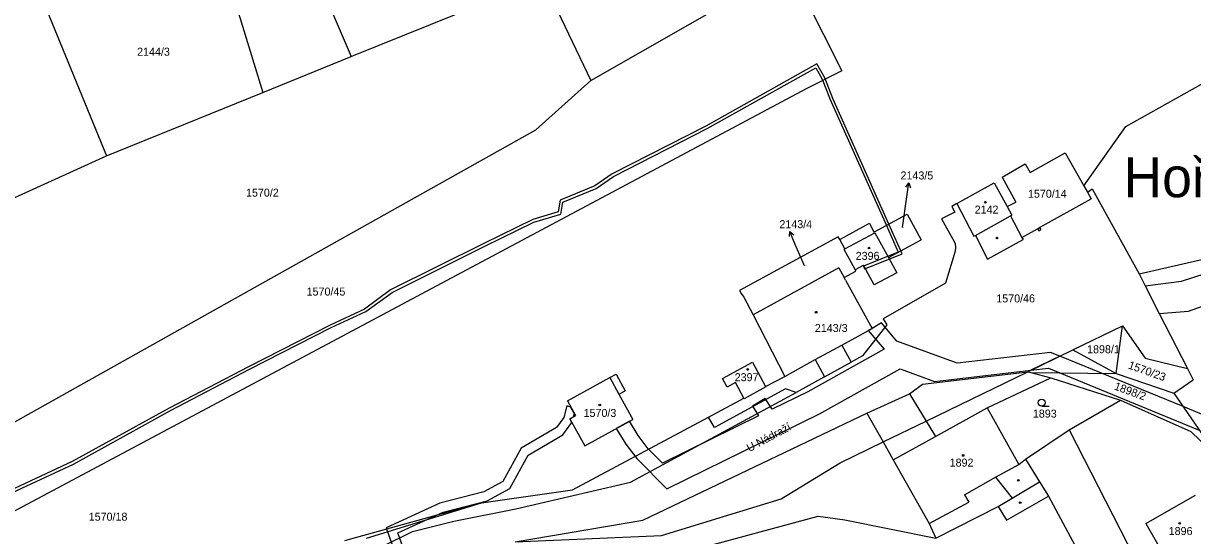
# Model space of a CAD drawing. Extents: x -785744 to -782822, y -1067550 to -1063910.
# Drawn here: x -783860.9 to -783612.7, y -1064740 to -1064631.1 of the extents above; entities that cross this region are included whole.
import ezdxf

# ---------------------------------------------------------------- set-up
doc = ezdxf.new("R2010")
doc.units = 0
for name, color, linetype in [('Hranice parcel', 7, 'Continuous'), ('Parcelní čísla', 7, 'Continuous'), ('Pop_ČP_popisy', 7, 'Continuous'), ('Vnitřní kresba', 7, 'Continuous'), ('Věcná břemena k části', 7, 'Continuous'), ('Značky budov', 7, 'Continuous'), ('Značky kultur', 7, 'Continuous')]:
    doc.layers.add(name, color=color, linetype=linetype)

msp = doc.modelspace()

# ---------------------------------------------------------------- linework, layer by layer
at = {"layer": 'Hranice parcel'}
for p, q in [((-783698.29, -1064619.16), (-783687.15, -1064641.21)), ((-783687.15, -1064641.21), (-783694.69, -1064645.06)), ((-783694.69, -1064645.06), (-783874.25, -1064740.88)), ((-783687.59, -1064677.06), (-783681.3, -1064673.62)), ((-783687.91, -1064676.49), (-783708.85, -1064687.91)), ((-783687.59, -1064677.06), (-783687.91, -1064676.49)), ((-783686.49, -1064679.08), (-783687.59, -1064677.06)), ((-783677.26, -1064680.88), (-783675.48, -1064684.15)), ((-783687.8, -1064683.08), (-783705.99, -1064693.1)), ((-783687.8, -1064683.08), (-783686.66, -1064685.16)), ((-783684.15, -1064683.76), (-783684.31, -1064683.46)), ((-783684.25, -1064683.43), (-783682.55, -1064682.52)), ((-783686.66, -1064685.16), (-783684.15, -1064683.76)), ((-783686.35, -1064685.74), (-783686.66, -1064685.16)), ((-783680.25, -1064686.71), (-783681.55, -1064684.34)), ((-783675.48, -1064684.15), (-783680.25, -1064686.71)), ((-783708.85, -1064687.91), (-783708.52, -1064688.51)), ((-783712.46, -1064706.62), (-783706.14, -1064703.16)), ((-783706.14, -1064703.16), (-783703.32, -1064708.31)), ((-783711.47, -1064708.42), (-783712.46, -1064706.62)), ((-783709.75, -1064707.46), (-783711.47, -1064708.42)), ((-783707.92, -1064710.77), (-783709.75, -1064707.46)), ((-783703.29, -1064708.37), (-783707.85, -1064710.9)), ((-783703.32, -1064708.31), (-783703.29, -1064708.37)), ((-783707.85, -1064710.9), (-783707.92, -1064710.77))]:
    msp.add_line(p, q, dxfattribs=at)
for points in [[(-783809.21, -1064596.29), (-783791.32, -1064638.19)], [(-783819.25, -1064615.7), (-783810.11, -1064645.84)], [(-783740.42, -1064643.28), (-783698.29, -1064619.16)], [(-783790.8, -1064637.98), (-783753.03, -1064622.68)], [(-783750.69, -1064621.74), (-783740.42, -1064643.28)], [(-783856.62, -1064626.65), (-783843.25, -1064659.32)], [(-783810.11, -1064645.84), (-783791.32, -1064638.19)], [(-783791.32, -1064638.19), (-783790.8, -1064637.98)], [(-783752.13, -1064653.77), (-783740.42, -1064643.28)], [(-783635.76, -1064665.64), (-783626.87, -1064653.09), (-783609.18, -1064643.14)], [(-783843.25, -1064659.32), (-783810.11, -1064645.84)], [(-783867.45, -1064718.46), (-783752.13, -1064653.77)], [(-783647.17, -1064662.83), (-783639.73, -1064658.68)], [(-783639.73, -1064658.68), (-783635.76, -1064665.64)], [(-783882.27, -1064676.98), (-783843.25, -1064659.32)], [(-783653.07, -1064663.85), (-783648.19, -1064661)], [(-783648.19, -1064661), (-783647.17, -1064662.83)], [(-783662.73, -1064669.43), (-783654.82, -1064665)], [(-783654.82, -1064665), (-783652.04, -1064670.09)], [(-783653.07, -1064663.85), (-783650.21, -1064669.1)], [(-783635.76, -1064665.64), (-783634.99, -1064667)], [(-783645.15, -1064674.55), (-783634.17, -1064668.43)], [(-783634.99, -1064667), (-783634.17, -1064668.43)], [(-783662.73, -1064669.43), (-783663.81, -1064670.03), (-783663.18, -1064671.24), (-783665.96, -1064672.69), (-783664.89, -1064674.6), (-783663.3, -1064677.52), (-783663.08, -1064678.02), (-783662.98, -1064678.79), (-783663.11, -1064679.53), (-783665.14, -1064686.38), (-783678.38, -1064693.9), (-783677.56, -1064695.18)], [(-783662.73, -1064669.43), (-783659.12, -1064676.39)], [(-783652.04, -1064670.09), (-783650.21, -1064669.1)], [(-783652.04, -1064670.09), (-783651.05, -1064671.9)], [(-783681.3, -1064673.62), (-783680.32, -1064675.51)], [(-783680.32, -1064675.51), (-783673.29, -1064671.68)], [(-783673.29, -1064671.68), (-783670.33, -1064677.11)], [(-783651.31, -1064672.04), (-783651.05, -1064671.9)], [(-783651.31, -1064672.04), (-783648.89, -1064676.64)], [(-783686.49, -1064679.08), (-783680.14, -1064675.63)], [(-783680.14, -1064675.63), (-783677.26, -1064680.88)], [(-783648.89, -1064676.64), (-783645.57, -1064674.79)], [(-783645.57, -1064674.79), (-783645.34, -1064675.21)], [(-783645.34, -1064675.21), (-783644.92, -1064674.97)], [(-783645.15, -1064674.55), (-783644.92, -1064674.97)], [(-783677.26, -1064680.88), (-783670.33, -1064677.11)], [(-783659.12, -1064676.39), (-783658.78, -1064676.21)], [(-783658.78, -1064676.21), (-783656.19, -1064681.22)], [(-783656.19, -1064681.22), (-783648.65, -1064677.08)], [(-783648.89, -1064676.64), (-783648.65, -1064677.08)], [(-783686.66, -1064679.17), (-783686.49, -1064679.08)], [(-783684.31, -1064683.46), (-783686.66, -1064679.17)], [(-783624.03, -1064684.34), (-783602.09, -1064679.32)], [(-783615.03, -1064685.94), (-783596.93, -1064680.02)], [(-783684.31, -1064683.46), (-783684.25, -1064683.43)], [(-783681.55, -1064684.34), (-783682.55, -1064682.52)], [(-783686.35, -1064685.74), (-783680.73, -1064695.97)], [(-783624.03, -1064684.34), (-783622.73, -1064686.9)], [(-783622.73, -1064686.9), (-783615.03, -1064685.94)], [(-783708.52, -1064688.51), (-783707.92, -1064689.34)], [(-783622.73, -1064686.9), (-783619.73, -1064692.79)], [(-783707.92, -1064689.34), (-783705.99, -1064693.1)], [(-783705.99, -1064693.1), (-783699.27, -1064706.15)], [(-783619.73, -1064692.79), (-783613.77, -1064704.5)], [(-783687.15, -1064699.5), (-783680.73, -1064695.97)], [(-783677.56, -1064695.18), (-783682.74, -1064701.81), (-783685.16, -1064703.12)], [(-783638.11, -1064700.53), (-783627.57, -1064695.42)], [(-783628.89, -1064705.52), (-783627.57, -1064695.42)], [(-783627.57, -1064695.42), (-783622.72, -1064702.31)], [(-783687.15, -1064699.5), (-783685.16, -1064703.12)], [(-783647.63, -1064705.15), (-783638.11, -1064700.53)], [(-783638.11, -1064700.53), (-783628.89, -1064705.52)], [(-783699.27, -1064706.15), (-783692.77, -1064702.58)], [(-783692.77, -1064702.58), (-783690.82, -1064706.26)], [(-783690.82, -1064706.26), (-783685.16, -1064703.12)], [(-783622.72, -1064702.31), (-783613.77, -1064704.5)], [(-783736.39, -1064706.41), (-783735.06, -1064705.68)], [(-783735.06, -1064705.68), (-783733.14, -1064709.21)], [(-783669.25, -1064715.65), (-783647.63, -1064705.15)], [(-783647.63, -1064705.15), (-783646.99, -1064705.33)], [(-783646.99, -1064705.33), (-783642.79, -1064706.44)], [(-783628.89, -1064705.52), (-783616.66, -1064709.75)], [(-783613.77, -1064704.5), (-783612.54, -1064706.91)], [(-783745.41, -1064711.33), (-783736.39, -1064706.41)], [(-783690.82, -1064706.26), (-783696.87, -1064709.55)], [(-783642.79, -1064706.44), (-783627.94, -1064711.18)], [(-783616.66, -1064709.75), (-783612.54, -1064706.91)], [(-783734.47, -1064709.94), (-783733.14, -1064709.21)], [(-783734.47, -1064709.94), (-783731.54, -1064715.31)], [(-783696.87, -1064709.55), (-783699.11, -1064708.78), (-783714.15, -1064717.03), (-783715.45, -1064714.8)], [(-783616.66, -1064709.75), (-783607.11, -1064723.57)], [(-783745.41, -1064711.33), (-783743.69, -1064714.48)], [(-783667.28, -1064718.93), (-783656.31, -1064712.85)], [(-783656.31, -1064712.85), (-783649.54, -1064724.86)], [(-783638.84, -1064717.53), (-783627.94, -1064711.18)], [(-783627.94, -1064711.18), (-783613.06, -1064717.86)], [(-783744.88, -1064715.17), (-783743.69, -1064714.48)], [(-783744.88, -1064715.17), (-783741.73, -1064720.91)], [(-783744.32, -1064730.23), (-783715.45, -1064714.8)], [(-783741.73, -1064720.91), (-783731.54, -1064715.31)], [(-783678.36, -1064720.07), (-783669.25, -1064715.65)], [(-783669.25, -1064715.65), (-783667.28, -1064718.93)], [(-783648.13, -1064723.76), (-783638.84, -1064717.53)], [(-783638.84, -1064717.53), (-783623.43, -1064747.67)], [(-783613.06, -1064717.86), (-783607.11, -1064723.57)], [(-783687.5, -1064724.51), (-783678.36, -1064720.07)], [(-783700.02, -1064732.16), (-783687.5, -1064724.51)], [(-783649.54, -1064724.86), (-783648.13, -1064723.76)], [(-783648.13, -1064723.76), (-783645.17, -1064728.52)], [(-783763.68, -1064733), (-783744.32, -1064730.23)], [(-783650.98, -1064732.02), (-783645.17, -1064728.52)], [(-783645.17, -1064728.52), (-783643.27, -1064731.59)], [(-783763.68, -1064733), (-783792.76, -1064741.11)], [(-783725.44, -1064739.93), (-783700.02, -1064732.16)], [(-783653.95, -1064733.82), (-783650.98, -1064732.02)], [(-783643.27, -1064731.59), (-783635.09, -1064746.77)], [(-783622.6, -1064737.39), (-783612.07, -1064731.4)], [(-783667.2, -1064740.5), (-783653.95, -1064733.82)], [(-783729.92, -1064746.07), (-783692.18, -1064735.82)], [(-783692.18, -1064735.82), (-783686.48, -1064736.62)], [(-783686.48, -1064736.62), (-783667.2, -1064740.5)], [(-783622.6, -1064737.39), (-783617.67, -1064746.07)], [(-783756.52, -1064741.33), (-783725.44, -1064739.93)]]:
    msp.add_lwpolyline(points, dxfattribs=at)
at = {"layer": 'Pop_ČP_popisy'}
for p, q in [((-783673.37, -1064668.02), (-783672.95, -1064665.05)), ((-783697.02, -1064678.1), (-783698.21, -1064675.35))]:
    msp.add_line(p, q, dxfattribs=at)
for points in [[(-783673.58, -1064665.97), (-783672.95, -1064665.05), (-783672.59, -1064666.11)], [(-783674.29, -1064674.53), (-783673.37, -1064668.02)], [(-783698.28, -1064676.46), (-783698.21, -1064675.35), (-783697.36, -1064676.07)], [(-783695.04, -1064682.67), (-783697.02, -1064678.1)]]:
    msp.add_lwpolyline(points, dxfattribs=at)
at = {"layer": 'Vnitřní kresba'}
msp.add_line((-783703.32, -1064708.31), (-783699.27, -1064706.15), dxfattribs=at)
for points in [[(-783634.99, -1064667), (-783633.97, -1064666.28)], [(-783633.97, -1064666.28), (-783624.03, -1064684.34)], [(-783658.78, -1064676.21), (-783651.31, -1064672.04)], [(-783645.57, -1064674.79), (-783645.15, -1064674.55)], [(-783613.5, -1064692.27), (-783604.19, -1064688.94)], [(-783619.73, -1064692.79), (-783613.5, -1064692.27)], [(-783692.77, -1064702.58), (-783687.15, -1064699.5)], [(-783670, -1064707.77), (-783647.63, -1064705.15)], [(-783646.99, -1064705.33), (-783628.89, -1064705.52)], [(-783736.39, -1064706.41), (-783734.47, -1064709.94)], [(-783672.76, -1064709.85), (-783670, -1064707.77)], [(-783656.31, -1064712.85), (-783642.79, -1064706.44)], [(-783732.02, -1064728.63), (-783696.87, -1064709.55)], [(-783715.45, -1064714.8), (-783707.92, -1064710.77)], [(-783681.81, -1064713.96), (-783672.76, -1064709.85)], [(-783672.76, -1064709.85), (-783669.25, -1064715.65)], [(-783729.43, -1064736.73), (-783681.81, -1064713.96)], [(-783681.81, -1064713.96), (-783678.36, -1064720.07)], [(-783678.36, -1064720.07), (-783676.21, -1064723.89)], [(-783676.21, -1064723.89), (-783667.28, -1064718.93)], [(-783676.21, -1064723.89), (-783668.59, -1064737.4)], [(-783654.5, -1064727.55), (-783649.54, -1064724.86)], [(-783661.1, -1064731.3), (-783654.5, -1064727.55)], [(-783654.5, -1064727.55), (-783650.98, -1064732.02)], [(-783756.35, -1064734.28), (-783732.02, -1064728.63)], [(-783788.05, -1064740.55), (-783763.68, -1064733)], [(-783668.59, -1064737.4), (-783660.2, -1064732.9)], [(-783661.1, -1064731.3), (-783660.2, -1064732.9)], [(-783652.21, -1064736.72), (-783643.27, -1064731.59)], [(-783769.5, -1064736.9), (-783756.35, -1064734.28)], [(-783653.95, -1064733.82), (-783652.21, -1064736.72)], [(-783778.33, -1064739.12), (-783769.5, -1064736.9)], [(-783756.52, -1064741.33), (-783729.43, -1064736.73)], [(-783668.59, -1064737.4), (-783667.2, -1064740.5)], [(-783784.76, -1064742.28), (-783778.33, -1064739.12)]]:
    msp.add_lwpolyline(points, dxfattribs=at)
at = {"layer": 'Věcná břemena k části'}
for p, q in [((-783745.56, -1064712.44), (-783746.2, -1064714.91)), ((-783744.68, -1064712.67), (-783745.56, -1064712.44)), ((-783743.93, -1064714.04), (-783744.68, -1064712.67)), ((-783746.2, -1064714.91), (-783747.75, -1064717.03)), ((-783744.88, -1064715.17), (-783744.13, -1064714.73)), ((-783744.46, -1064715.93), (-783744.88, -1064715.17)), ((-783744.13, -1064714.73), (-783743.93, -1064714.04)), ((-783747.75, -1064717.03), (-783755.24, -1064721.43)), ((-783746.37, -1064718.55), (-783744.46, -1064715.93)), ((-783753.76, -1064722.87), (-783746.37, -1064718.55)), ((-783755.24, -1064721.43), (-783759.12, -1064728.5)), ((-783757.64, -1064729.98), (-783753.76, -1064722.87)), ((-783763.19, -1064730.71), (-783772.47, -1064733.07)), ((-783759.12, -1064728.5), (-783763.19, -1064730.71)), ((-783762.45, -1064732.59), (-783757.64, -1064729.98)), ((-783772.47, -1064733.07), (-783783.91, -1064738.35)), ((-783771.79, -1064734.97), (-783762.45, -1064732.59)), ((-783781.41, -1064739.39), (-783771.79, -1064734.97)), ((-783783.91, -1064738.35), (-783779.93, -1064749.42)), ((-783777.59, -1064750), (-783781.41, -1064739.39))]:
    msp.add_line(p, q, dxfattribs=at)
for points in [[(-783692.45, -1064639.76), (-783716.02, -1064652.98)], [(-783715.74, -1064653.5), (-783692.67, -1064640.58)], [(-783692.67, -1064640.58), (-783691.3, -1064642.99)], [(-783690.76, -1064642.73), (-783692.45, -1064639.76)], [(-783691.3, -1064642.99), (-783689.63, -1064647.33)], [(-783689.07, -1064647.09), (-783690.76, -1064642.73)], [(-783689.63, -1064647.33), (-783677.69, -1064674.07)], [(-783677.16, -1064673.79), (-783689.07, -1064647.09)], [(-783716.02, -1064652.98), (-783735.92, -1064663.13)], [(-783735.62, -1064663.65), (-783715.74, -1064653.5)], [(-783735.92, -1064663.13), (-783739.59, -1064665.66)], [(-783739.31, -1064666.2), (-783735.62, -1064663.65)], [(-783739.59, -1064665.66), (-783746.94, -1064668.7)], [(-783746.4, -1064669.12), (-783739.31, -1064666.2)], [(-783746.94, -1064668.7), (-783747.36, -1064671.2)], [(-783746.84, -1064671.66), (-783746.4, -1064669.12)], [(-783752.77, -1064672.84), (-783763.18, -1064677.95)], [(-783762.92, -1064678.49), (-783752.55, -1064673.4)], [(-783747.36, -1064671.2), (-783752.77, -1064672.84)], [(-783752.55, -1064673.4), (-783746.84, -1064671.66)], [(-783677.69, -1064674.07), (-783675.16, -1064679.74)], [(-783674.63, -1064679.45), (-783677.16, -1064673.79)], [(-783763.18, -1064677.95), (-783782.97, -1064687.79)], [(-783782.65, -1064688.31), (-783762.92, -1064678.49)], [(-783675.16, -1064679.74), (-783682.55, -1064682.76)], [(-783680.12, -1064682.43), (-783674.33, -1064680.12)], [(-783674.33, -1064680.12), (-783674.63, -1064679.45)], [(-783682.55, -1064682.76), (-783682.33, -1064683.32)], [(-783682.33, -1064683.32), (-783680.12, -1064682.43)], [(-783782.97, -1064687.79), (-783788.52, -1064691.87)], [(-783788.22, -1064692.39), (-783782.65, -1064688.31)], [(-783788.52, -1064691.87), (-783795.81, -1064695.24)], [(-783795.55, -1064695.78), (-783788.22, -1064692.39)], [(-783795.81, -1064695.24), (-783813.16, -1064704.11)], [(-783812.88, -1064704.65), (-783795.55, -1064695.78)], [(-783680.73, -1064695.97), (-783681.52, -1064696.41)], [(-783678.74, -1064694.8), (-783680.73, -1064695.97)], [(-783675.47, -1064698.65), (-783678.74, -1064694.8)], [(-783681.52, -1064696.41), (-783678.16, -1064700.37)], [(-783678.16, -1064700.37), (-783694.37, -1064709.41)], [(-783662.65, -1064703.34), (-783675.47, -1064698.65)], [(-783642.83, -1064701.05), (-783662.65, -1064703.34)], [(-783647.04, -1064704.86), (-783640.85, -1064701.86)], [(-783640.85, -1064701.86), (-783647.04, -1064704.86)], [(-783640.85, -1064701.86), (-783642.83, -1064701.05)], [(-783614.7, -1064712.58), (-783640.85, -1064701.86)], [(-783813.16, -1064704.11), (-783829.97, -1064712.91)], [(-783829.69, -1064713.43), (-783812.88, -1064704.65)], [(-783691.91, -1064714.11), (-783674.77, -1064704.55)], [(-783674.77, -1064704.55), (-783667.47, -1064707.22)], [(-783667.47, -1064707.22), (-783647.04, -1064704.86)], [(-783647.04, -1064704.86), (-783643.29, -1064704.43)], [(-783643.29, -1064704.43), (-783611.27, -1064717.56)], [(-783703.39, -1064710.82), (-783706.09, -1064712.46)], [(-783701.97, -1064713.15), (-783703.39, -1064710.82)], [(-783694.37, -1064709.41), (-783701.97, -1064713.15)], [(-783829.97, -1064712.91), (-783850.59, -1064724.23)], [(-783706.09, -1064712.46), (-783704.82, -1064714.55)], [(-783607.56, -1064715.51), (-783614.7, -1064712.58)], [(-783850.31, -1064724.77), (-783829.69, -1064713.43)], [(-783732.26, -1064715.7), (-783735.03, -1064717.23)], [(-783730.42, -1064718.74), (-783732.26, -1064715.7)], [(-783704.82, -1064714.55), (-783725.22, -1064724.58)], [(-783724.27, -1064730.03), (-783691.91, -1064714.11)], [(-783735.03, -1064717.23), (-783733.02, -1064720.54)], [(-783733.02, -1064720.54), (-783730.64, -1064723.61)], [(-783728.26, -1064721.52), (-783730.42, -1064718.74)], [(-783725.22, -1064724.58), (-783728.26, -1064721.52)], [(-783850.59, -1064724.23), (-783869.42, -1064733.02)], [(-783869.22, -1064733.58), (-783850.31, -1064724.77)], [(-783730.64, -1064723.61), (-783724.27, -1064730.03)]]:
    msp.add_lwpolyline(points, dxfattribs=at)
at = {"layer": 'Značky budov'}
for centre in [(-783656.68, -1064669.14), (-783654.18, -1064676.76), (-783681.38, -1064678.88), (-783692.61, -1064692.51), (-783707.12, -1064704.68), (-783738.54, -1064712.22), (-783661.38, -1064722.95), (-783649.67, -1064728.25), (-783649.26, -1064732.98), (-783615.4, -1064737.36)]:
    msp.add_circle(centre, 0.175, dxfattribs=at)
at = {"layer": 'Značky kultur'}
msp.add_line((-783644.71, -1064712.48), (-783643.11, -1064712.48), dxfattribs=at)
msp.add_circle((-783644.71, -1064711.73), 0.75, dxfattribs=at)

# ---------------------------------------------------------------- texts
at = {"layer": 'Parcelní čísla'}
for s, height, p in [('2144/3', 1.7, (-783836.78, -1064638.02)), ('1570/2', 1.7, (-783813.65, -1064667.96)), ('1570/14', 1.7, (-783647.62, -1064668.19)), ('2142', 1.7, (-783658.94, -1064671.56)), ('2143/5', 0.1, (-783674.29, -1064674.53)), ('2396', 1.7, (-783684.2, -1064681.39)), ('2143/4', 0.1, (-783695.04, -1064682.67)), ('1570/45', 1.7, (-783800.78, -1064688.98)), ('1570/46', 1.7, (-783654.35, -1064690.44)), ('2143/3', 1.7, (-783692.87, -1064696.72)), ('1898/1', 1.7, (-783635.07, -1064701.23)), ('2397', 1.7, (-783709.89, -1064707.17)), ('1570/3', 1.7, (-783741.98, -1064714.77)), ('1893', 1.7, (-783646.58, -1064714.91)), ('1892', 1.7, (-783664.25, -1064725.32)), ('1570/18', 1.7, (-783847.05, -1064736.81)), ('1896', 1.7, (-783617.74, -1064739.85))]:
    msp.add_text(s, height=height, dxfattribs=at).set_placement(p)
for s, rotation, p in [('1570/23', 340.3462, (-783626.47, -1064704.43)), ('1898/2', 339.8094, (-783629.46, -1064708.89))]:
    msp.add_text(s, height=1.7, rotation=rotation, dxfattribs=at).set_placement(p)
at = {"layer": 'Pop_ČP_popisy'}
for s, height, p in [('Hořovice', 8.5, (-783627.34, -1064668.09)), ('2143/5', 1.7, (-783674.68, -1064664.31)), ('2143/4', 1.7, (-783700.4, -1064674.66))]:
    msp.add_text(s, height=height, dxfattribs=at).set_placement(p)
msp.add_text('U Nádraží', height=1.7, rotation=28.1467, dxfattribs=at).set_placement((-783706.78, -1064722.25))

doc.saveas('drawing.dxf')
